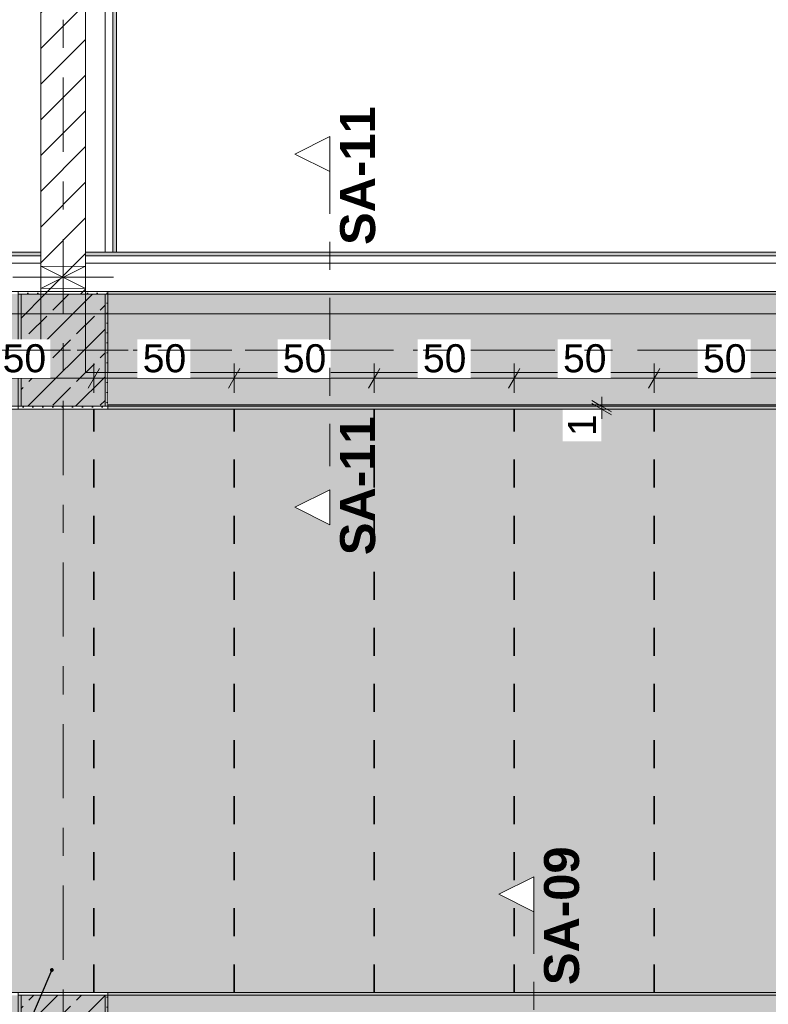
# Model space of a CAD drawing. Header units: metres. Extents: x -3.6 to 84.5, y -11 to 16.8.
# Tile 291 of 389: x 40 to 42.6, y 6 to 9.5. Entities that reach past the tile are written whole.
import ezdxf

# ---------------------------------------------------------------- set-up
doc = ezdxf.new("R2010")
doc.units = ezdxf.units.M
doc.header["$MEASUREMENT"] = 0
for name, pattern in [('Achse', [0.2, 0.1, -0.05, 0, -0.05]), ('Punktlinie weit', [0.06, 0.01, -0.05]), ('Schnittlinie', [0.3, 0.15, -0.075, 0, -0.075]), ('Strichlinie doppelt', [0.546806, 0.264583, -0.105833, 0.070556, -0.105833]), ('Wipeout_Contour', [1, 0, -1])]:
    doc.linetypes.add(name, pattern=pattern)
for name, color, linetype in [('154 - Bemaßung_ Beschriftung.Ausbau - Deckenspiegel', 7, 'Continuous'), ('203 - Marker.Schnitt - Ausbaudetail SA', 7, 'Continuous'), ('451 - Universal.Achsen Raster', 7, 'Continuous'), ('605 - Struktur.Wand Innen', 7, 'Continuous'), ('607 - Struktur.Stütze', 7, 'Continuous'), ('608 - Struktur.Träger', 7, 'Continuous'), ('Abbruch_605 - Struktur.Wand Innen', 7, 'Continuous'), ('Neubau_154 - Bemaßung_ Beschriftung.Ausbau - Deckenspiegel', 7, 'Continuous'), ('Neubau_605 - Struktur.Wand Innen', 7, 'Continuous'), ('Neubau_651 - Abdeckung.Decke abgehängt_ bekleidet', 7, 'Continuous'), ('Neubau_653 - Abdeckung.TB Verkofferung', 7, 'Continuous')]:
    doc.layers.add(name, color=color, linetype=linetype)
doc.styles.add('ERSTELLTER_STIL_1', font='txt')
doc.styles.add('ERSTELLTER_STIL_2', font='txt')
doc.linetypes.add('Abbruch 1', pattern='A,0,[1,2022.0244.A_L5A-PL04.04_iB_Deckenspiegel 2.OG1.Shx,S=0.001984,R=0,X=0,Y=0],-0.25,0', length=0.25)
doc.dimstyles.new('ERSTELLTER_STIL__1', dxfattribs={"dimtxt": 0.1, "dimasz": 0.0532, "dimexe": 0.18, "dimexo": 0.0625, "dimgap": 0, "dimtad": 1, "dimzin": 0, "dimdsep": 46, "dimtxsty": 'ERSTELLTER_STIL_2', "dimblk": 'ARROWHEAD_2', "dimblk1": 'ARROWHEAD_2', "dimblk2": 'ARROWHEAD_2', "dimcen": 0.09, "dimse1": 1, "dimse2": 1, "dimclrd": 7, "dimclre": 7, "dimclrt": 7, "dimazin": 0, "dimtfac": 1, "dimtdec": 4, "dimtmove": 0, "dimatfit": 3, "dimfxl": 1, "dimtolj": 1, "dimtzin": 0, "dimarcsym": 0})
doc.dimstyles.new('ERSTELLTER_STIL__2', dxfattribs={"dimtxt": 0.1, "dimasz": 0.0532, "dimexe": 0.18, "dimexo": 0.0625, "dimgap": 0, "dimtad": 1, "dimtih": 1, "dimtoh": 1, "dimzin": 0, "dimdsep": 46, "dimtxsty": 'ERSTELLTER_STIL_2', "dimblk": 'ARROWHEAD_2', "dimblk1": 'ARROWHEAD_2', "dimblk2": 'ARROWHEAD_2', "dimcen": 0.09, "dimse1": 1, "dimse2": 1, "dimclrd": 7, "dimclre": 7, "dimclrt": 7, "dimazin": 0, "dimtfac": 1, "dimtdec": 4, "dimtmove": 0, "dimatfit": 3, "dimfxl": 1, "dimtolj": 1, "dimtzin": 0, "dimarcsym": 0})
doc.dimstyles.new('ERSTELLTER_STIL__5', dxfattribs={"dimtxt": 0.18, "dimasz": 0.02736, "dimexe": 0.18, "dimexo": 0.0625, "dimgap": 0, "dimtad": 0, "dimtih": 1, "dimtoh": 1, "dimdec": 4, "dimzin": 0, "dimdsep": 46, "dimcen": 0.09, "dimadec": 0, "dimazin": 0, "dimtfac": 1, "dimtdec": 4, "dimtmove": 0, "dimatfit": 3, "dimldrblk": 'ARROWHEAD_11', "dimfxl": 1, "dimtolj": 1, "dimtzin": 0, "dimarcsym": 0})
pattern_1 = [(45, (0, 0), (-0.01767767, 0.01767767), [0, -0.025])]
pattern_2 = [(45, (0, 0), (-0.08485281, 0.08485281), []), (45, (-0.04243, 0.04243), (-0.08485281, 0.08485281), [0.09, -0.03])]
pattern_3 = [(45, (0, 0), (-0.0636396, 0.0636396), [])]

# ---------------------------------------------------------------- blocks, each defined once
blk = doc.blocks.new('*D278')
at = {"layer": '154 - Bemaßung_ Beschriftung.Ausbau - Deckenspiegel', "color": 7, "linetype": 'Continuous', "lineweight": 5}
for p, q in [((39.74, 8.1475), (39.74, 8.2525)), ((40.24, 8.1475), (40.24, 8.2525)), ((39.7602, 8.235), (39.7198, 8.165)), ((40.2602, 8.235), (40.2198, 8.165)), ((39.74, 8.2), (40.24, 8.2))]:
    blk.add_line(p, q, dxfattribs=at)
at = {"color": 254, "linetype": 'Wipeout_Contour', "lineweight": 0, "ltscale": 163.355575}
blk.add_wipeout([(39.8954, 8.2012), (40.0846, 8.2012), (40.0846, 8.3387), (39.8954, 8.3387)], dxfattribs=at).dxf.layer = '154 - Bemaßung_ Beschriftung.Ausbau - Deckenspiegel'
at = {"layer": '154 - Bemaßung_ Beschriftung.Ausbau - Deckenspiegel', "color": 7, "lineweight": 5, "insert": (39.9141, 8.22), "char_height": 0.1, "attachment_point": 7, "style": 'ERSTELLTER_STIL_2'}
blk.add_mtext('\\A1;{\\pql;\\fArial|b0|i0|c0|p38;50}', dxfattribs=at)
blk = doc.blocks.new('ARROWHEAD_2')
at = {"color": 0, "linetype": 'Continuous', "lineweight": 0}
for p, q in [((0, 0), (-1, 0)), ((-0.378, -0.655), (0.378, 0.655))]:
    blk.add_line(p, q, dxfattribs=at)
blk = doc.blocks.new('*D279')
at = {"layer": '154 - Bemaßung_ Beschriftung.Ausbau - Deckenspiegel', "color": 7, "linetype": 'Continuous', "lineweight": 5}
for p, q in [((40.24, 8.1475), (40.24, 8.2525)), ((40.74, 8.1475), (40.74, 8.2525)), ((40.2602, 8.235), (40.2198, 8.165)), ((40.7602, 8.235), (40.7198, 8.165)), ((40.24, 8.2), (40.74, 8.2))]:
    blk.add_line(p, q, dxfattribs=at)
at = {"color": 254, "linetype": 'Wipeout_Contour', "lineweight": 0, "ltscale": 165.314517}
blk.add_wipeout([(40.3954, 8.2012), (40.5846, 8.2012), (40.5846, 8.3387), (40.3954, 8.3387)], dxfattribs=at).dxf.layer = '154 - Bemaßung_ Beschriftung.Ausbau - Deckenspiegel'
at = {"layer": '154 - Bemaßung_ Beschriftung.Ausbau - Deckenspiegel', "color": 7, "lineweight": 5, "insert": (40.4141, 8.22), "char_height": 0.1, "attachment_point": 7, "style": 'ERSTELLTER_STIL_2'}
blk.add_mtext('\\A1;{\\pql;\\fArial|b0|i0|c0|p38;50}', dxfattribs=at)
blk = doc.blocks.new('*D280')
at = {"layer": '154 - Bemaßung_ Beschriftung.Ausbau - Deckenspiegel', "color": 7, "linetype": 'Continuous', "lineweight": 5}
for p, q in [((40.74, 8.1475), (40.74, 8.2525)), ((41.24, 8.1475), (41.24, 8.2525)), ((40.7602, 8.235), (40.7198, 8.165)), ((41.2602, 8.235), (41.2198, 8.165)), ((40.74, 8.2), (41.24, 8.2))]:
    blk.add_line(p, q, dxfattribs=at)
at = {"color": 254, "linetype": 'Wipeout_Contour', "lineweight": 0, "ltscale": 167.274431}
blk.add_wipeout([(40.8954, 8.2012), (41.0846, 8.2012), (41.0846, 8.3387), (40.8954, 8.3387)], dxfattribs=at).dxf.layer = '154 - Bemaßung_ Beschriftung.Ausbau - Deckenspiegel'
at = {"layer": '154 - Bemaßung_ Beschriftung.Ausbau - Deckenspiegel', "color": 7, "lineweight": 5, "insert": (40.9141, 8.22), "char_height": 0.1, "attachment_point": 7, "style": 'ERSTELLTER_STIL_2'}
blk.add_mtext('\\A1;{\\pql;\\fArial|b0|i0|c0|p38;50}', dxfattribs=at)
blk = doc.blocks.new('*D281')
at = {"layer": '154 - Bemaßung_ Beschriftung.Ausbau - Deckenspiegel', "color": 7, "linetype": 'Continuous', "lineweight": 5}
for p, q in [((41.24, 8.1475), (41.24, 8.2525)), ((41.74, 8.1475), (41.74, 8.2525)), ((41.2602, 8.235), (41.2198, 8.165)), ((41.7602, 8.235), (41.7198, 8.165)), ((41.24, 8.2), (41.74, 8.2))]:
    blk.add_line(p, q, dxfattribs=at)
at = {"color": 254, "linetype": 'Wipeout_Contour', "lineweight": 0, "ltscale": 169.235283}
blk.add_wipeout([(41.3954, 8.2012), (41.5846, 8.2012), (41.5846, 8.3387), (41.3954, 8.3387)], dxfattribs=at).dxf.layer = '154 - Bemaßung_ Beschriftung.Ausbau - Deckenspiegel'
at = {"layer": '154 - Bemaßung_ Beschriftung.Ausbau - Deckenspiegel', "color": 7, "lineweight": 5, "insert": (41.4141, 8.22), "char_height": 0.1, "attachment_point": 7, "style": 'ERSTELLTER_STIL_2'}
blk.add_mtext('\\A1;{\\pql;\\fArial|b0|i0|c0|p38;50}', dxfattribs=at)
blk = doc.blocks.new('*D282')
at = {"layer": '154 - Bemaßung_ Beschriftung.Ausbau - Deckenspiegel', "color": 7, "linetype": 'Continuous', "lineweight": 5}
for p, q in [((41.74, 8.1475), (41.74, 8.2525)), ((42.24, 8.1475), (42.24, 8.2525)), ((41.7602, 8.235), (41.7198, 8.165)), ((42.2602, 8.235), (42.2198, 8.165)), ((41.74, 8.2), (42.24, 8.2))]:
    blk.add_line(p, q, dxfattribs=at)
at = {"color": 254, "linetype": 'Wipeout_Contour', "lineweight": 0, "ltscale": 171.19704}
blk.add_wipeout([(41.8954, 8.2012), (42.0846, 8.2012), (42.0846, 8.3387), (41.8954, 8.3387)], dxfattribs=at).dxf.layer = '154 - Bemaßung_ Beschriftung.Ausbau - Deckenspiegel'
at = {"layer": '154 - Bemaßung_ Beschriftung.Ausbau - Deckenspiegel', "color": 7, "lineweight": 5, "insert": (41.9141, 8.22), "char_height": 0.1, "attachment_point": 7, "style": 'ERSTELLTER_STIL_2'}
blk.add_mtext('\\A1;{\\pql;\\fArial|b0|i0|c0|p38;50}', dxfattribs=at)
blk = doc.blocks.new('*D283')
at = {"layer": '154 - Bemaßung_ Beschriftung.Ausbau - Deckenspiegel', "color": 7, "linetype": 'Continuous', "lineweight": 5}
for p, q in [((42.24, 8.1475), (42.24, 8.2525)), ((42.74, 8.1475), (42.74, 8.2525)), ((42.2602, 8.235), (42.2198, 8.165)), ((42.7602, 8.235), (42.7198, 8.165)), ((42.24, 8.2), (42.74, 8.2))]:
    blk.add_line(p, q, dxfattribs=at)
at = {"color": 254, "linetype": 'Wipeout_Contour', "lineweight": 0, "ltscale": 173.159671}
blk.add_wipeout([(42.3954, 8.2012), (42.5846, 8.2012), (42.5846, 8.3387), (42.3954, 8.3387)], dxfattribs=at).dxf.layer = '154 - Bemaßung_ Beschriftung.Ausbau - Deckenspiegel'
at = {"layer": '154 - Bemaßung_ Beschriftung.Ausbau - Deckenspiegel', "color": 7, "lineweight": 5, "insert": (42.4141, 8.22), "char_height": 0.1, "attachment_point": 7, "style": 'ERSTELLTER_STIL_2'}
blk.add_mtext('\\A1;{\\pql;\\fArial|b0|i0|c0|p38;50}', dxfattribs=at)
blk = doc.blocks.new('*D409')
at = {"layer": '154 - Bemaßung_ Beschriftung.Ausbau - Deckenspiegel', "color": 7, "linetype": 'Continuous', "lineweight": 5}
for p, q in [((19.5102, 8.465), (19.4698, 8.395)), ((19.49, 8.3775), (19.49, 8.4825)), ((43.3148, 8.395), (43.3552, 8.465)), ((43.335, 8.3775), (43.335, 8.4825)), ((19.4558, 8.43), (19.49, 8.43)), ((19.49, 8.43), (43.335, 8.43)), ((43.335, 8.43), (43.3692, 8.43))]:
    blk.add_line(p, q, dxfattribs=at)
at = {"color": 254, "linetype": 'Wipeout_Contour', "lineweight": 0, "ltscale": 130.180221}
blk.add_wipeout([(31.1977, 8.4312), (31.6273, 8.4312), (31.6273, 8.5687), (31.1977, 8.5687)], dxfattribs=at).dxf.layer = '154 - Bemaßung_ Beschriftung.Ausbau - Deckenspiegel'
at = {"layer": '154 - Bemaßung_ Beschriftung.Ausbau - Deckenspiegel', "color": 7, "lineweight": 5, "insert": (31.2165, 8.4306), "char_height": 0.1, "attachment_point": 7, "style": 'ERSTELLTER_STIL_2'}
blk.add_mtext('\\A1;{\\pql;\\fArial|b0|i0|c0|p38;23,84\\fArial|b0|i0|c0|p38;\\A1{\\H.66x;\\S5^  ;}}', dxfattribs=at)
blk = doc.blocks.new('*D410')
at = {"layer": '154 - Bemaßung_ Beschriftung.Ausbau - Deckenspiegel', "color": 7, "linetype": 'Continuous', "lineweight": 5}
for p, q in [((42.0174, 8.1202), (42.0874, 8.0798)), ((42.0524, 8.1), (42.0524, 8.1342)), ((42.1049, 8.1), (41.9999, 8.1)), ((42.1049, 8.09), (41.9999, 8.09)), ((42.0874, 8.0698), (42.0174, 8.1102)), ((42.0524, 8.09), (42.0524, 8.1)), ((42.0524, 8.0558), (42.0524, 8.09))]:
    blk.add_line(p, q, dxfattribs=at)
at = {"color": 254, "linetype": 'Wipeout_Contour', "lineweight": 0, "ltscale": 170.985817}
blk.add_wipeout([(42.0511, 7.9751), (42.0511, 8.0885), (41.9136, 8.0885), (41.9136, 7.9751)], dxfattribs=at).dxf.layer = '154 - Bemaßung_ Beschriftung.Ausbau - Deckenspiegel'
at = {"layer": '154 - Bemaßung_ Beschriftung.Ausbau - Deckenspiegel', "color": 7, "lineweight": 5, "insert": (42.0324, 7.9939), "char_height": 0.1, "attachment_point": 7, "rotation": 90, "style": 'ERSTELLTER_STIL_2'}
blk.add_mtext('\\A1;{\\pql;\\fArial|b0|i0|c0|p38;1}', dxfattribs=at)
blk = doc.blocks.new('ARROWHEAD_11')
at = {"color": 0, "linetype": 'Continuous', "lineweight": 0}
blk.add_line((0, 0), (-1, 0), dxfattribs=at)
at = {"color": 0, "linetype": 'Continuous', "lineweight": 0, "const_width": 0.25, "flags": 128}
blk.add_lwpolyline([(-0.125, 0, 1), (0.125, 0, 1)], format="xyb", close=True, dxfattribs=at)

msp = doc.modelspace()

# ---------------------------------------------------------------- hatches: boundary and pattern name
at = {"layer": '607 - Struktur.Stütze', "linetype": 'Continuous', "lineweight": 0, "true_color": 0x000000}
h = msp.add_hatch(dxfattribs=at)
h.set_pattern_fill('Gips_0001', color=18, style=0, pattern_type=2)
h.set_pattern_definition(pattern_1)
h.paths.add_polyline_path([(39.97, 8.51), (39.97, 8.09), (40.29, 8.09), (40.29, 8.51), (40.21, 8.51), (40.21, 8.5), (40.28, 8.5), (40.28, 8.1), (39.98, 8.1), (39.98, 8.5), (40.05, 8.5), (40.05, 8.51)])
h = msp.add_hatch(dxfattribs=at)
h.set_pattern_fill('Beton__Stahlbeton_0001', color=18, style=0, pattern_type=2)
h.set_pattern_definition(pattern_2)
h.paths.add_polyline_path([(39.98, 8.1), (40.28, 8.1), (40.28, 8.5), (39.98, 8.5)])
h = msp.add_hatch(dxfattribs=at)
h.set_pattern_fill('Gips_0001', color=18, style=0, pattern_type=2)
h.set_pattern_definition(pattern_1)
h.paths.add_polyline_path([(39.97, 6.01), (39.97, 5.19), (40.015, 5.19), (40.015, 5.2), (39.98, 5.2), (39.98, 6), (40.28, 6), (40.28, 5.2), (40.165, 5.2), (40.165, 5.19), (40.29, 5.19), (40.29, 6.01)])
h = msp.add_hatch(dxfattribs=at)
h.set_pattern_fill('Beton__Stahlbeton_0001', color=18, style=0, pattern_type=2)
h.set_pattern_definition(pattern_2)
h.paths.add_polyline_path([(39.98, 5.2), (40.28, 5.2), (40.28, 6), (39.98, 6)])
at = {"layer": '608 - Struktur.Träger', "linetype": 'Continuous', "lineweight": 0, "true_color": 0x000000}
h = msp.add_hatch(dxfattribs=at)
h.set_pattern_fill('Gips_0001', color=18, style=0, pattern_type=2)
h.set_pattern_definition(pattern_1)
h.paths.add_polyline_path([(43.66, 8.51), (40.29, 8.51), (40.29, 8.5), (43.66, 8.5)])
h = msp.add_hatch(dxfattribs=at)
h.set_pattern_fill('Gips_0001', color=18, style=0, pattern_type=2)
h.set_pattern_definition(pattern_1)
h.paths.add_polyline_path([(40.29, 6.01), (40.29, 6), (47.17, 6), (47.17, 6.01)])
h = msp.add_hatch(dxfattribs=at)
h.set_pattern_fill('Beton__Stahlbeton_0001', color=18, style=0, pattern_type=2)
h.set_pattern_definition(pattern_2)
h.paths.add_polyline_path([(0.69, 6), (0.38, 6), (0.38, 5.8), (0.69, 5.8), (7.57, 5.8), (7.89, 5.8), (11.17, 5.8), (11.49, 5.8), (18.37, 5.8), (18.69, 5.8), (22.06, 5.8), (22.19, 5.8), (25.57, 5.8), (25.89, 5.8), (32.77, 5.8), (33.09, 5.8), (36.465, 5.8), (36.605, 5.8), (39.97, 5.8), (40.29, 5.8), (47.17, 5.8), (47.49, 5.8), (50.85, 5.8), (51.02, 5.8), (54.37, 5.8), (54.69, 5.8), (58.07, 5.8), (58.205, 5.8), (61.57, 5.8), (61.88, 5.8), (61.88, 6), (61.57, 6), (54.69, 6), (54.37, 6), (50.9625, 6), (50.8975, 6), (47.49, 6), (47.17, 6), (40.29, 6), (39.97, 6), (33.09, 6), (25.57, 6), (18.69, 6), (18.37, 6), (14.945, 6), (14.88, 6), (11.49, 6), (11.17, 6), (7.89, 6), (7.57, 6)])
at = {"layer": 'Abbruch_605 - Struktur.Wand Innen', "linetype": 'Continuous', "lineweight": 0, "true_color": 0x000000}
h = msp.add_hatch(dxfattribs=at)
h.set_pattern_fill('MW_Ziegel_0001', color=18, style=0, pattern_type=2)
h.set_pattern_definition(pattern_3)
h.paths.add_polyline_path([(40.21, 8.6), (40.05, 8.6), (40.13, 8.56)])
h = msp.add_hatch(dxfattribs=at)
h.set_pattern_fill('MW_Ziegel_0001', color=18, style=0, pattern_type=2)
h.set_pattern_definition(pattern_3)
h.paths.add_polyline_path([(40.05, 8.52), (40.21, 8.52), (40.13, 8.56)])
at = {"layer": 'Neubau_651 - Abdeckung.Decke abgehängt_ bekleidet', "linetype": 'Continuous', "lineweight": 13, "true_color": 0xffbfbf}
h = msp.add_hatch(dxfattribs=at)
h.set_pattern_fill('sechseckig_0001', color=254, style=0, pattern_type=2)
h.set_pattern_definition([(90, (0, 0), (-0.12990375, 0), [0.075, -0.15]), (90, (-0.06495, 0.1125), (-0.12990375, 0), [0.075, -0.15]), (150, (5e-18, 0.075), (0.06495188, 0.11249995), [0.075, -0.15]), (150, (-0.1299, 0.075), (0.06495188, 0.11249995), [0.075, -0.15]), (210, (0, 0), (-0.06495187, 0.11249995), [0.075, -0.15]), (210, (-0.1299, 8e-18), (-0.06495187, 0.11249995), [0.075, -0.15])])
h.paths.add_polyline_path([(19.49, 6.01), (43.335, 6.01), (43.335, 7.965), (43.335, 8.09), (19.49, 8.09)])
h.paths.add_polyline_path([(39.04, 7.39), (39.74, 7.39), (39.74, 6.71), (39.04, 6.71)], flags=0)
h.paths.add_polyline_path([(33.34, 7.39), (34.04, 7.39), (34.04, 6.71), (33.34, 6.71)], flags=0)
h.paths.add_polyline_path([(27.64, 7.39), (28.34, 7.39), (28.34, 6.71), (27.64, 6.71)], flags=0)
h.paths.add_polyline_path([(21.94, 7.39), (22.64, 7.39), (22.64, 6.71), (21.94, 6.71)], flags=0)
at = {"layer": 'Neubau_653 - Abdeckung.TB Verkofferung', "linetype": 'Continuous', "lineweight": 0, "true_color": 0x000000}
h = msp.add_hatch(dxfattribs=at)
h.set_pattern_fill('Gips_0001', color=18, style=0, pattern_type=2)
h.set_pattern_definition(pattern_1)
h.paths.add_polyline_path([(40.32, 8.6495), (40.32, 12.69), (40.3075, 12.69), (40.3075, 8.6495)])
h = msp.add_hatch(dxfattribs=at)
h.set_pattern_fill('Gips_0001', color=18, style=0, pattern_type=2)
h.set_pattern_definition(pattern_1)
h.paths.add_polyline_path([(40.05, 8.6495), (36.61, 8.6495), (36.61, 8.637), (40.05, 8.637)])
h = msp.add_hatch(dxfattribs=at)
h.set_pattern_fill('Gips_0001', color=18, style=0, pattern_type=2)
h.set_pattern_definition(pattern_1)
h.paths.add_polyline_path([(43.66, 8.6495), (40.21, 8.6495), (40.21, 8.637), (43.66, 8.637)])

# ---------------------------------------------------------------- linework, layer by layer
at = {"layer": '203 - Marker.Schnitt - Ausbaudetail SA', "color": 7, "linetype": 'Schnittlinie', "lineweight": 13}
msp.add_line((41.81, 6.2975), (41.81, 4.763), dxfattribs=at)
at = {"layer": '607 - Struktur.Stütze', "color": 7, "linetype": 'Continuous', "lineweight": 5, "flags": 128}
for points in [[(40.05, 8.51), (39.97, 8.51), (39.97, 8.09), (40.29, 8.09), (40.29, 8.51), (40.21, 8.51)], [(40.165, 5.19), (40.29, 5.19), (40.29, 6.01), (39.97, 6.01), (39.97, 5.19), (40.015, 5.19)]]:
    msp.add_lwpolyline(points, dxfattribs=at)
at = {"layer": '607 - Struktur.Stütze', "color": 7, "linetype": 'Continuous', "lineweight": 13, "flags": 128}
for points in [[(39.98, 8.1), (40.28, 8.1), (40.28, 8.5), (39.98, 8.5)], [(39.98, 5.2), (40.28, 5.2), (40.28, 6), (39.98, 6)]]:
    msp.add_lwpolyline(points, close=True, dxfattribs=at)
at = {"layer": '608 - Struktur.Träger', "color": 7, "linetype": 'Continuous', "lineweight": 5}
for p, q in [((40.29, 8.51), (40.29, 8.5)), ((43.66, 8.51), (40.29, 8.51)), ((40.29, 6.01), (40.29, 6)), ((47.17, 6.01), (40.29, 6.01))]:
    msp.add_line(p, q, dxfattribs=at)
at = {"layer": '608 - Struktur.Träger', "color": 7, "linetype": 'Continuous', "lineweight": 13}
for p, q in [((43.66, 8.5), (40.29, 8.5)), ((0.38, 6.01), (61.88, 6.01)), ((40.29, 6), (39.97, 6)), ((47.17, 6), (40.29, 6))]:
    msp.add_line(p, q, dxfattribs=at)
at = {"layer": '608 - Struktur.Träger', "color": 7, "linetype": 'Achse', "lineweight": 9}
msp.add_line((0.38, 8.3), (61.88, 8.3), dxfattribs=at)
at = {"layer": 'Abbruch_605 - Struktur.Wand Innen', "color": 7, "linetype": 'Abbruch 1', "lineweight": 18}
for p, q in [((40.21, 8.6), (40.05, 8.6)), ((40.05, 8.52), (40.21, 8.52))]:
    msp.add_line(p, q, dxfattribs=at)
at = {"layer": 'Abbruch_605 - Struktur.Wand Innen', "color": 160, "linetype": 'Abbruch 1', "lineweight": 5, "true_color": 0x3232ff}
msp.add_line((39.95, 8.56), (40.31, 8.56), dxfattribs=at)
msp.add_line((39.95, 8.56), (40.31, 8.56), dxfattribs=at)
at = {"layer": 'Abbruch_605 - Struktur.Wand Innen', "color": 7, "linetype": 'Abbruch 1', "lineweight": 18, "flags": 128}
for points in [[(40.05, 8.6), (40.05, 8.52)], [(40.21, 8.52), (40.21, 8.6)]]:
    msp.add_lwpolyline(points, dxfattribs=at)
at = {"layer": 'Neubau_605 - Struktur.Wand Innen', "color": 1, "linetype": 'Continuous', "lineweight": 9}
for p, q in [((40.05, 8.52), (40.21, 8.6)), ((40.05, 8.6), (40.21, 8.52))]:
    msp.add_line(p, q, dxfattribs=at)
at = {"layer": 'Neubau_651 - Abdeckung.Decke abgehängt_ bekleidet', "color": 1, "linetype": 'Achse', "lineweight": 35}
msp.add_line((40.24, 6.01), (40.24, 8.09), dxfattribs=at)
at = {"layer": 'Neubau_651 - Abdeckung.Decke abgehängt_ bekleidet', "color": 1, "linetype": 'Punktlinie weit', "lineweight": 13, "flags": 128}
msp.add_lwpolyline([(19.49, 6.01), (43.335, 6.01), (43.335, 7.965), (43.335, 8.09), (19.49, 8.09)], close=True, dxfattribs=at)
at = {"layer": 'Neubau_653 - Abdeckung.TB Verkofferung', "color": 1, "linetype": 'Continuous', "lineweight": 5}
for p, q in [((40.2805, 12.69), (40.2805, 8.6495)), ((40.3075, 12.69), (40.3075, 8.6495)), ((40.32, 12.69), (40.32, 8.6495)), ((40.05, 8.6495), (36.61, 8.6495)), ((43.66, 8.6495), (40.21, 8.6495)), ((40.05, 8.637), (36.61, 8.637)), ((40.05, 8.61), (36.61, 8.61)), ((43.66, 8.637), (40.21, 8.637)), ((43.66, 8.61), (40.21, 8.61)), ((40.05, 8.51), (36.61, 8.51)), ((43.66, 8.51), (40.21, 8.51))]:
    msp.add_line(p, q, dxfattribs=at)
at = {"layer": 'Neubau_653 - Abdeckung.TB Verkofferung', "color": 1, "linetype": 'Continuous', "lineweight": 9}
for p, q in [((40.32, 8.6495), (40.32, 12.69)), ((40.05, 8.6495), (36.61, 8.6495)), ((40.05, 8.6495), (40.05, 8.22)), ((47.24, 8.6495), (40.21, 8.6495)), ((40.21, 8.6495), (40.21, 8.22)), ((40.05, 8.22), (36.61, 8.22)), ((47.24, 8.22), (40.21, 8.22))]:
    msp.add_line(p, q, dxfattribs=at)
at = {"layer": 'Neubau_653 - Abdeckung.TB Verkofferung', "color": 1, "linetype": 'Continuous', "lineweight": 5, "flags": 128}
for points in [[(40.05, 8.6495), (40.05, 8.637), (40.05, 8.61), (40.05, 8.51)], [(40.21, 8.6495), (40.21, 8.637), (40.21, 8.61), (40.21, 8.51)], [(40.32, 8.6495), (40.3075, 8.6495), (40.2805, 8.6495)]]:
    msp.add_lwpolyline(points, dxfattribs=at)

# ---------------------------------------------------------------- texts
at = {"layer": '203 - Marker.Schnitt - Ausbaudetail SA', "color": 7, "lineweight": 13, "char_height": 0.125, "rotation": 90, "style": 'ERSTELLTER_STIL_1'}
for s, insert, attachment_point in [('\\A1;{\\pqr;\\pt0;\\fArial|b1|i0|c0|p38;SA-11}', (41.2455, 8.0641), 9), ('\\A1;{\\pql;\\pt0;\\fArial|b1|i0|c0|p38;SA-09}', (41.9733, 6.0359), 7)]:
    msp.add_mtext(s, dxfattribs=dict(at, insert=insert, attachment_point=attachment_point))

# ---------------------------------------------------------------- leaders
at = {"layer": 'Neubau_154 - Bemaßung_ Beschriftung.Ausbau - Deckenspiegel', "color": 1, "linetype": 'Continuous', "lineweight": 13, "annotation_type": 0, "has_hookline": 1, "hookline_direction": 1, "text_width": 1.3167}
msp.add_leader([(40.09, 6.0899), (39.8964, 5.642), (39.8243, 5.642)], dimstyle='ERSTELLTER_STIL__5', dxfattribs=at)

# ---------------------------------------------------------------- next in the draw order: wipeouts: each hides what was drawn before it
at = {"color": 254, "linetype": 'Wipeout_Contour', "lineweight": 0, "ltscale": 166.427111}
msp.add_wipeout([(40.05, 12.99), (40.05, 8.6), (40.21, 8.6), (40.21, 12.99)], dxfattribs=at).dxf.layer = '605 - Struktur.Wand Innen'
at = {"color": 254, "linetype": 'Wipeout_Contour', "lineweight": 0, "ltscale": 164.100888}
msp.add_wipeout([(40.05, 8.5), (40.21, 8.5), (40.21, 8.52), (40.05, 8.52)], dxfattribs=at).dxf.layer = '605 - Struktur.Wand Innen'
at = {"color": 254, "linetype": 'Wipeout_Contour', "lineweight": 0, "ltscale": 171.046698}
msp.add_wipeout([(40.29, 8.105), (43.66, 8.105), (43.66, 8.2205), (40.29, 8.2205)], dxfattribs=at).dxf.layer = '605 - Struktur.Wand Innen'

# ---------------------------------------------------------------- next in the draw order: hatches: boundary and pattern name
at = {"layer": '605 - Struktur.Wand Innen', "linetype": 'Continuous', "lineweight": 0, "true_color": 0x000000}
h = msp.add_hatch(dxfattribs=at)
h.set_pattern_fill('MW_Ziegel_0001', color=18, style=0, pattern_type=2)
h.set_pattern_definition(pattern_3)
h.paths.add_polyline_path([(40.05, 12.99), (40.05, 8.6), (40.21, 8.6), (40.21, 12.99)])
h = msp.add_hatch(dxfattribs=at)
h.set_pattern_fill('MW_Ziegel_0001', color=18, style=0, pattern_type=2)
h.set_pattern_definition(pattern_3)
h.paths.add_polyline_path([(40.05, 8.5), (40.21, 8.5), (40.21, 8.52), (40.05, 8.52)])
at = {"layer": '608 - Struktur.Träger', "linetype": 'Continuous', "lineweight": 0, "true_color": 0x000000}
h = msp.add_hatch(dxfattribs=at)
h.set_pattern_fill('Beton__Stahlbeton_0001', color=18, style=0, pattern_type=2)
h.set_pattern_definition(pattern_2)
h.paths.add_polyline_path([(0.69, 8.5), (0.38, 8.5), (0.38, 8.1), (0.69, 8.1), (7.57, 8.1), (7.89, 8.1), (11.17, 8.1), (11.49, 8.1), (14.77, 8.1), (15.09, 8.1), (18.37, 8.1), (18.69, 8.1), (25.57, 8.1), (25.89, 8.1), (29.23, 8.1), (29.4, 8.1), (32.77, 8.1), (33.09, 8.1), (39.97, 8.1), (40.29, 8.1), (47.17, 8.1), (47.49, 8.1), (50.77, 8.1), (51.09, 8.1), (54.37, 8.1), (54.69, 8.1), (61.57, 8.1), (61.88, 8.1), (61.88, 8.5), (61.57, 8.5), (58.205, 8.5), (58.055, 8.5), (54.69, 8.5), (54.37, 8.5), (51.09, 8.5), (50.77, 8.5), (47.49, 8.5), (47.17, 8.5), (43.81, 8.5), (43.66, 8.5), (40.29, 8.5), (39.97, 8.5), (39.03, 8.5), (38.9, 8.5), (37.71, 8.5), (37.58, 8.5), (36.61, 8.5), (36.46, 8.5), (33.09, 8.5), (32.77, 8.5), (29.4, 8.5), (29.23, 8.5), (25.89, 8.5), (25.57, 8.5), (18.69, 8.5), (18.37, 8.5), (15.09, 8.5), (14.77, 8.5), (11.49, 8.5), (11.17, 8.5), (7.89, 8.5), (7.57, 8.5)])
h = msp.add_hatch(dxfattribs=at)
h.set_pattern_fill('Gips_0001', color=18, style=0, pattern_type=2)
h.set_pattern_definition(pattern_1)
h.paths.add_polyline_path([(40.29, 8.09), (47.17, 8.09), (47.17, 8.1), (40.29, 8.1)])

# ---------------------------------------------------------------- next in the draw order: linework, layer by layer
at = {"layer": '605 - Struktur.Wand Innen', "color": 7, "linetype": 'Continuous', "lineweight": 18, "flags": 128}
for points in [[(40.05, 12.99), (40.05, 8.6)], [(40.21, 8.6), (40.21, 12.99)], [(40.05, 8.52), (40.05, 8.5)], [(40.21, 8.5), (40.21, 8.52)]]:
    msp.add_lwpolyline(points, dxfattribs=at)
at = {"layer": '605 - Struktur.Wand Innen', "color": 7, "linetype": 'Continuous', "lineweight": 13, "flags": 128}
for points in [[(43.66, 8.2205), (40.29, 8.2205)], [(40.29, 8.105), (43.45, 8.105)]]:
    msp.add_lwpolyline(points, dxfattribs=at)
at = {"layer": '608 - Struktur.Träger', "color": 7, "linetype": 'Continuous', "lineweight": 13}
for p, q in [((0.38, 8.51), (61.88, 8.51)), ((40.29, 8.5), (39.97, 8.5)), ((0.38, 8.09), (61.88, 8.09))]:
    msp.add_line(p, q, dxfattribs=at)
at = {"layer": '608 - Struktur.Träger', "color": 7, "linetype": 'Continuous', "lineweight": 5}
for p in [(40.29, 8.1), (47.17, 8.09)]:
    msp.add_line(p, (40.29, 8.09), dxfattribs=at)
at = {"layer": '608 - Struktur.Träger', "color": 7, "linetype": 'Continuous', "lineweight": 13, "flags": 128}
msp.add_lwpolyline([(51.09, 8.1), (50.77, 8.1), (47.49, 8.1), (47.17, 8.1), (40.29, 8.1), (39.97, 8.1), (33.09, 8.1), (32.77, 8.1), (29.4, 8.1), (29.23, 8.1), (25.89, 8.1), (25.57, 8.1), (18.69, 8.1), (18.37, 8.1), (15.09, 8.1), (14.77, 8.1), (11.49, 8.1), (11.17, 8.1), (7.89, 8.1), (7.57, 8.1), (0.69, 8.1), (0.38, 8.1)], dxfattribs=at)
at = {"layer": 'Neubau_651 - Abdeckung.Decke abgehängt_ bekleidet', "color": 1, "linetype": 'Achse', "lineweight": 35}
for p, q in [((40.74, 6.01), (40.74, 8.09)), ((41.24, 6.01), (41.24, 8.09)), ((41.74, 6.01), (41.74, 8.09)), ((42.24, 6.01), (42.24, 8.09))]:
    msp.add_line(p, q, dxfattribs=at)
at = {"layer": 'Neubau_653 - Abdeckung.TB Verkofferung', "color": 1, "linetype": 'Continuous', "lineweight": 9}
for p, q in [((40.21, 8.6495), (40.21, 12.69)), ((40.32, 8.6495), (40.21, 8.6495))]:
    msp.add_line(p, q, dxfattribs=at)

# ---------------------------------------------------------------- next in the draw order: dimensions: what is measured, and where the dimension line sits
at = {"layer": '154 - Bemaßung_ Beschriftung.Ausbau - Deckenspiegel', "color": 7, "linetype": 'Continuous', "lineweight": 5}
dim = msp.add_linear_dim(base=(40.24, 8.2), p1=(39.74, 8.09), p2=(40.24, 8.09), dimstyle='ERSTELLTER_STIL__2', dxfattribs=at)
dim.commit()
dim.dimension.update_dxf_attribs({"geometry": '*D278', "text_midpoint": (39.9903, 8.27), "dimtype": 160})

# ---------------------------------------------------------------- next in the draw order: wipeouts: each hides what was drawn before it
at = {"color": 254, "linetype": 'Wipeout_Contour', "lineweight": 0, "ltscale": 126.259943}
msp.add_wipeout([(41.81, 6.4225), (41.685, 6.36), (41.81, 6.2975)], dxfattribs=at).dxf.layer = '203 - Marker.Schnitt - Ausbaudetail SA'

# ---------------------------------------------------------------- next in the draw order: linework, layer by layer
at = {"layer": '203 - Marker.Schnitt - Ausbaudetail SA', "color": 7, "linetype": 'Continuous', "lineweight": 13, "flags": 128}
msp.add_lwpolyline([(41.81, 6.4225), (41.81, 6.2975), (41.685, 6.36)], close=True, dxfattribs=at)

# ---------------------------------------------------------------- next in the draw order: dimensions: what is measured, and where the dimension line sits
at = {"layer": '154 - Bemaßung_ Beschriftung.Ausbau - Deckenspiegel', "color": 7, "linetype": 'Continuous', "lineweight": 5}
dim = msp.add_linear_dim(base=(40.74, 8.2), p1=(40.24, 8.09), p2=(40.74, 8.09), dimstyle='ERSTELLTER_STIL__2', dxfattribs=at)
dim.commit()
dim.dimension.update_dxf_attribs({"geometry": '*D279', "text_midpoint": (40.4903, 8.27), "dimtype": 160})

# ---------------------------------------------------------------- next in the draw order: dimensions: what is measured, and where the dimension line sits
dim = msp.add_linear_dim(base=(41.24, 8.2), p1=(40.74, 8.09), p2=(41.24, 8.09), dimstyle='ERSTELLTER_STIL__2', dxfattribs=at)
dim.commit()
dim.dimension.update_dxf_attribs({"geometry": '*D280', "text_midpoint": (40.9903, 8.27), "dimtype": 160})

# ---------------------------------------------------------------- next in the draw order: dimensions: what is measured, and where the dimension line sits
dim = msp.add_linear_dim(base=(41.74, 8.2), p1=(41.24, 8.09), p2=(41.74, 8.09), dimstyle='ERSTELLTER_STIL__2', dxfattribs=at)
dim.commit()
dim.dimension.update_dxf_attribs({"geometry": '*D281', "text_midpoint": (41.4903, 8.27), "dimtype": 160})

# ---------------------------------------------------------------- next in the draw order: dimensions: what is measured, and where the dimension line sits
dim = msp.add_linear_dim(base=(42.24, 8.2), p1=(41.74, 8.09), p2=(42.24, 8.09), dimstyle='ERSTELLTER_STIL__2', dxfattribs=at)
dim.commit()
dim.dimension.update_dxf_attribs({"geometry": '*D282', "text_midpoint": (41.9903, 8.27), "dimtype": 160})

# ---------------------------------------------------------------- next in the draw order: dimensions: what is measured, and where the dimension line sits
dim = msp.add_linear_dim(base=(42.74, 8.2), p1=(42.24, 8.09), p2=(42.74, 8.09), dimstyle='ERSTELLTER_STIL__2', dxfattribs=at)
dim.commit()
dim.dimension.update_dxf_attribs({"geometry": '*D283', "text_midpoint": (42.4903, 8.27), "dimtype": 160})

# ---------------------------------------------------------------- next in the draw order: dimensions: what is measured, and where the dimension line sits
dim = msp.add_linear_dim(base=(43.335, 8.42998), p1=(19.48999, 8.08998), p2=(43.335, 8.08998), dimstyle='ERSTELLTER_STIL__2', dxfattribs=at)
dim.commit()
dim.dimension.update_dxf_attribs({"geometry": '*D409', "text_midpoint": (31.51954, 8.49998), "dimtype": 160})

# ---------------------------------------------------------------- next in the draw order: linework, layer by layer
at = {"layer": '203 - Marker.Schnitt - Ausbaudetail SA', "color": 7, "linetype": 'Schnittlinie', "lineweight": 13}
msp.add_line((41.0822, 8.937), (41.0822, 7.8025), dxfattribs=at)
at = {"layer": '451 - Universal.Achsen Raster', "color": 160, "linetype": 'Strichlinie doppelt', "lineweight": 9, "true_color": 0x3232ff}
for p, q in [((40.13, -10.585), (40.13, 16.355)), ((64.935, 8.3), (-3.175, 8.3))]:
    msp.add_line(p, q, dxfattribs=at)

# ---------------------------------------------------------------- next in the draw order: texts
at = {"layer": '203 - Marker.Schnitt - Ausbaudetail SA', "color": 7, "lineweight": 13, "insert": (41.2455, 8.6754), "char_height": 0.125, "attachment_point": 7, "rotation": 90, "style": 'ERSTELLTER_STIL_1'}
msp.add_mtext('\\A1;{\\pql;\\pt0;\\fArial|b1|i0|c0|p38;SA-11}', dxfattribs=at)

# ---------------------------------------------------------------- next in the draw order: dimensions: what is measured, and where the dimension line sits
at = {"layer": '154 - Bemaßung_ Beschriftung.Ausbau - Deckenspiegel', "color": 7, "linetype": 'Continuous', "lineweight": 5}
dim = msp.add_linear_dim(base=(42.0524, 8.1), p1=(44.135, 8.09), p2=(47.29, 8.1), angle=90, dimstyle='ERSTELLTER_STIL__1', dxfattribs=at)
dim.commit()
dim.dimension.update_dxf_attribs({"geometry": '*D410', "text_midpoint": (41.9824, 8.032), "dimtype": 160, "text_rotation": 90})

# ---------------------------------------------------------------- next in the draw order: wipeouts: each hides what was drawn before it
at = {"color": 254, "linetype": 'Wipeout_Contour', "lineweight": 0, "ltscale": 125.563561}
msp.add_wipeout([(41.0822, 9.062), (40.9572, 8.9995), (41.0822, 8.937)], dxfattribs=at).dxf.layer = '203 - Marker.Schnitt - Ausbaudetail SA'
at = {"color": 254, "linetype": 'Wipeout_Contour', "lineweight": 0, "ltscale": 124.80572}
msp.add_wipeout([(41.0822, 7.6775), (41.0822, 7.8025), (40.9572, 7.74)], dxfattribs=at).dxf.layer = '203 - Marker.Schnitt - Ausbaudetail SA'

# ---------------------------------------------------------------- next in the draw order: linework, layer by layer
at = {"layer": '203 - Marker.Schnitt - Ausbaudetail SA', "color": 7, "linetype": 'Continuous', "lineweight": 13, "flags": 128}
for points in [[(41.0822, 9.062), (41.0822, 8.937), (40.9572, 8.9995)], [(41.0822, 7.6775), (41.0822, 7.8025), (40.9572, 7.74)]]:
    msp.add_lwpolyline(points, close=True, dxfattribs=at)

doc.saveas('drawing.dxf')
